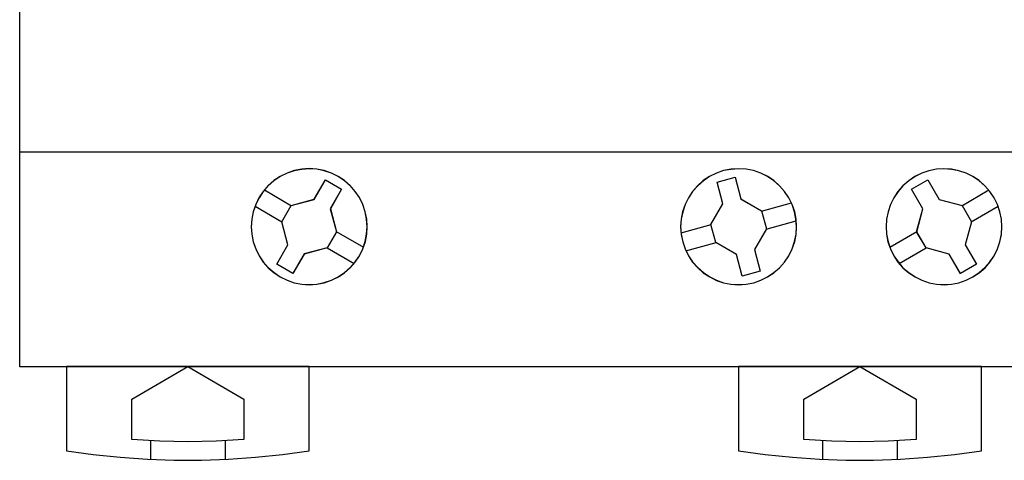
# Model space of a CAD drawing. Header units: millimetres. Extents: x -1290 to 1795, y -4192 to -1311.
# Tile 779 of 1056: x 1437.81 to 1448.35, y -2545.57 to -2540.86. Entities that reach past the tile are written whole.
import ezdxf

# ---------------------------------------------------------------- set-up
doc = ezdxf.new("R2010")
doc.units = ezdxf.units.MM
doc.layers.add('45', color=7, linetype='Continuous')
doc.layers.add('Aparatura', color=7, linetype='Continuous', lineweight=13)

# ---------------------------------------------------------------- blocks, each defined once
blk = doc.blocks.new('*U322')
at = {"layer": '45', "color": 7}
for points in [[(153.640272, -83.671744), (171.62861, -83.671744), (171.62861, -83.671744), (171.62861, -166.638872), (171.62861, -166.638872), (153.640272, -166.638872), (153.640272, -166.638872), (135.646092, -166.638872), (135.646092, -166.638872), (117.657754, -166.638872), (117.657754, -166.638872), (117.657754, -83.671744), (117.657754, -83.671744), (135.646092, -83.671744), (135.646092, -83.671744), (153.640272, -83.671744), (153.640272, -83.671744)], [(153.637885, -83.67713), (171.623239, -83.67713), (171.623239, -166.633485), (153.637885, -166.633485), (135.646689, -166.633485), (117.661335, -166.633485), (117.661335, -83.67713), (135.646689, -83.67713), (153.637885, -83.67713)], [(135.845475, -160.696467), (136.021017, -160.327749), (136.155599, -159.941473), (136.231667, -159.543491), (136.260924, -159.139657), (136.231667, -158.729971), (136.143896, -158.337842), (136.021017, -157.951566), (135.845475, -157.582848), (135.617271, -157.249246), (135.348106, -156.944907), (135.043833, -156.675684), (134.704452, -156.44743), (134.341666, -156.27185), (133.955473, -156.143092), (133.557578, -156.061154), (133.153832, -156.031891), (132.750085, -156.067007), (132.346339, -156.143092), (131.971849, -156.27185), (131.597359, -156.453283), (131.26383, -156.675684), (130.959557, -156.944907), (130.690393, -157.249246), (130.462188, -157.5887), (130.286646, -157.951566), (130.157915, -158.337842), (130.075996, -158.735823), (130.046739, -159.139657), (130.081847, -159.549344), (130.152064, -159.947325), (130.286646, -160.333601), (130.46804, -160.696467), (130.690393, -161.030069), (130.959557, -161.334408), (131.269681, -161.60363), (131.597359, -161.826032), (131.965998, -162.007464), (132.35219, -162.142076), (132.750085, -162.21816), (133.153832, -162.247424), (133.557578, -162.224013), (133.949622, -162.136223), (134.341666, -162.007464), (134.710304, -161.831884), (135.043833, -161.60363), (135.348106, -161.334408), (135.617271, -161.030069), (135.845475, -160.696467)], [(135.840703, -160.693769), (136.015992, -160.32569), (136.15038, -159.940083), (136.226339, -159.542791), (136.255553, -159.139657), (136.226339, -158.730681), (136.138694, -158.339231), (136.015992, -157.953625), (135.840703, -157.585546), (135.612827, -157.252522), (135.34405, -156.948711), (135.040216, -156.679955), (134.701323, -156.452096), (134.339059, -156.276821), (133.953423, -156.148285), (133.556101, -156.06649), (133.152936, -156.037277), (132.749772, -156.072332), (132.346607, -156.148285), (131.972657, -156.276821), (131.598706, -156.457939), (131.265657, -156.679955), (130.961823, -156.948711), (130.693046, -157.252522), (130.46517, -157.591388), (130.289881, -157.953625), (130.161336, -158.339231), (130.079534, -158.736523), (130.050319, -159.139657), (130.085377, -159.548634), (130.155493, -159.945926), (130.289881, -160.331532), (130.471013, -160.693769), (130.693046, -161.026793), (130.961823, -161.330604), (131.2715, -161.59936), (131.598706, -161.821376), (131.966814, -162.002494), (132.35245, -162.136872), (132.749772, -162.212825), (133.152936, -162.242038), (133.556101, -162.218667), (133.94758, -162.13103), (134.339059, -162.002494), (134.707166, -161.827218), (135.040216, -161.59936), (135.34405, -161.330604), (135.612827, -161.026793), (135.840703, -160.693769)], [(159.133012, -158.338678), (158.998458, -157.952485), (158.817103, -157.589697), (158.594797, -157.250315), (158.325689, -156.946042), (158.01563, -156.676877), (157.688021, -156.454523), (157.319461, -156.27898), (156.93335, -156.138546), (156.535539, -156.062478), (156.131877, -156.039072), (155.728216, -156.068329), (155.330405, -156.138546), (154.944294, -156.273129), (154.575734, -156.454523), (154.242274, -156.676877), (153.938066, -156.946042), (153.668958, -157.256167), (153.446652, -157.595549), (153.265297, -157.952485), (153.136593, -158.338678), (153.054691, -158.736575), (153.02544, -159.140322), (153.054691, -159.549921), (153.142443, -159.947818), (153.265297, -160.32816), (153.440802, -160.696799), (153.668958, -161.030329), (153.943916, -161.334603), (154.242274, -161.603768), (154.587434, -161.831973), (154.944294, -162.013367), (155.330405, -162.142098), (155.722366, -162.218167), (156.131877, -162.247424), (156.535539, -162.218167), (156.9392, -162.142098), (157.319461, -162.007516), (157.682171, -161.831973), (158.021481, -161.603768), (158.325689, -161.340454), (158.594797, -161.036181), (158.822953, -160.696799), (158.998458, -160.32816), (159.133012, -159.941966), (159.209064, -159.549921), (159.232465, -159.140322), (159.203214, -158.736575), (159.133012, -158.338678)], [(159.129546, -158.338944), (158.995147, -157.953309), (158.814001, -157.591046), (158.591952, -157.252155), (158.323155, -156.948321), (158.013454, -156.679545), (157.686222, -156.457513), (157.318087, -156.282224), (156.932422, -156.141993), (156.53507, -156.066035), (156.131874, -156.042663), (155.728678, -156.071878), (155.331326, -156.141993), (154.945661, -156.276381), (154.577526, -156.457513), (154.244451, -156.679545), (153.940594, -156.948321), (153.671796, -157.257998), (153.449747, -157.596889), (153.268601, -157.953309), (153.140046, -158.338944), (153.058238, -158.736265), (153.029021, -159.139429), (153.058238, -159.548436), (153.145889, -159.945757), (153.268601, -160.325549), (153.443903, -160.693655), (153.671796, -161.026703), (153.946437, -161.330537), (154.244451, -161.599313), (154.589213, -161.827188), (154.945661, -162.008319), (155.331326, -162.136864), (155.722835, -162.212823), (156.131874, -162.242038), (156.53507, -162.212823), (156.938265, -162.136864), (157.318087, -162.002476), (157.680379, -161.827188), (158.019297, -161.599313), (158.323155, -161.33638), (158.591952, -161.032546), (158.819845, -160.693655), (158.995147, -160.325549), (159.129546, -159.939914), (159.20551, -159.548436), (159.228884, -159.139429), (159.199667, -158.736265), (159.129546, -158.338944)], [(154.977516, -156.750908), (155.944711, -156.493298), (155.944711, -156.493298), (156.255385, -157.658399), (156.255385, -157.658399), (157.363262, -158.296569), (157.363262, -158.296569), (157.62118, -159.262608), (157.62118, -159.262608), (156.982246, -160.36916), (156.982246, -160.36916), (157.292921, -161.528406), (157.292921, -161.528406), (156.325726, -161.786016), (156.325726, -161.786016), (156.015052, -160.626771), (156.015052, -160.626771), (154.913037, -159.9886), (154.913037, -159.9886), (154.649256, -159.022562), (154.649256, -159.022562), (155.288191, -157.921864), (155.288191, -157.921864), (154.977516, -156.750908), (154.977516, -156.750908)], [(169.809609, -157.595549), (169.581435, -157.256167), (169.312307, -156.946042), (169.008074, -156.676877), (168.674589, -156.454523), (168.306, -156.27898), (167.92571, -156.144398), (167.527869, -156.068329), (167.118325, -156.039072), (166.714633, -156.062478), (166.316791, -156.144398), (165.93065, -156.27898), (165.567912, -156.448671), (165.234427, -156.682728), (164.924344, -156.946042), (164.661066, -157.250315), (164.432892, -157.589697), (164.251523, -157.958336), (164.12866, -158.338678), (164.046752, -158.736575), (164.023349, -159.140322), (164.040901, -159.54407), (164.12281, -159.947818), (164.257374, -160.32816), (164.438743, -160.696799), (164.661066, -161.030329), (164.924344, -161.340454), (165.234427, -161.603768), (165.573763, -161.826122), (165.936501, -162.007516), (166.322642, -162.142098), (166.714633, -162.224018), (167.124176, -162.247424), (167.527869, -162.218167), (167.91986, -162.142098), (168.306, -162.007516), (168.674589, -161.831973), (169.008074, -161.603768), (169.318157, -161.334603), (169.581435, -161.030329), (169.809609, -160.696799), (169.990978, -160.334011), (170.119692, -159.947818), (170.19575, -159.549921), (170.225003, -159.140322), (170.19575, -158.736575), (170.119692, -158.338678), (169.985127, -157.952485), (169.809609, -157.595549)], [(169.806628, -157.596889), (169.578783, -157.257998), (169.310043, -156.948321), (169.00625, -156.679545), (168.673247, -156.457513), (168.30519, -156.282224), (167.925449, -156.147836), (167.528181, -156.071878), (167.119229, -156.042663), (166.716119, -156.066035), (166.318851, -156.147836), (165.933268, -156.282224), (165.571053, -156.45167), (165.23805, -156.685388), (164.928415, -156.948321), (164.665517, -157.252155), (164.437672, -157.591046), (164.256565, -157.959152), (164.133879, -158.338944), (164.052089, -158.736265), (164.02872, -159.139429), (164.046247, -159.542593), (164.128037, -159.945757), (164.262407, -160.325549), (164.443514, -160.693655), (164.665517, -161.026703), (164.928415, -161.33638), (165.23805, -161.599313), (165.576896, -161.821345), (165.93911, -162.002476), (166.324694, -162.136864), (166.716119, -162.218666), (167.125071, -162.242038), (167.528181, -162.212823), (167.919606, -162.136864), (168.30519, -162.002476), (168.673247, -161.827188), (169.00625, -161.599313), (169.315885, -161.330537), (169.578783, -161.026703), (169.806628, -160.693655), (169.987735, -160.331391), (170.116263, -159.945757), (170.192211, -159.548436), (170.221422, -159.139429), (170.192211, -158.736265), (170.116263, -158.338944), (169.981893, -157.953309), (169.806628, -157.596889)], [(134.020467, -156.62795), (134.887752, -157.131329), (134.887752, -157.131329), (134.284168, -158.179061), (134.284168, -158.179061), (134.612331, -159.408243), (134.612331, -159.408243), (134.114227, -160.274523), (134.114227, -160.274523), (132.883619, -160.602305), (132.883619, -160.602305), (132.280035, -161.644183), (132.280035, -161.644183), (131.41275, -161.146657), (131.41275, -161.146657), (132.010474, -160.104779), (132.010474, -160.104779), (131.682311, -158.875597), (131.682311, -158.875597), (132.186275, -158.003463), (132.186275, -158.003463), (133.416883, -157.675681), (133.416883, -157.675681), (134.020467, -156.62795), (134.020467, -156.62795)], [(134.017777, -156.633336), (134.882381, -157.135815), (134.280663, -158.181671), (134.607811, -159.408653), (134.111247, -160.273384), (132.884443, -160.600579), (132.282725, -161.640592), (131.418121, -161.143957), (132.013997, -160.103943), (131.686849, -158.876961), (132.189255, -158.006388), (133.416058, -157.679192), (134.017777, -156.633336)], [(154.980108, -156.75577), (155.944389, -156.498684), (156.254128, -157.661414), (157.358668, -158.298285), (157.61581, -159.262357), (156.9788, -160.366658), (157.288538, -161.523544), (156.324257, -161.78063), (156.014519, -160.623744), (154.915823, -159.986872), (154.652837, -159.0228), (155.289847, -157.924342), (154.980108, -156.75577)], [(165.383989, -157.13104), (166.251153, -156.633336), (166.251153, -156.633336), (166.860511, -157.681442), (166.860511, -157.681442), (168.090946, -158.009342), (168.090946, -158.009342), (168.58898, -158.875932), (168.58898, -158.875932), (168.260864, -160.105554), (168.260864, -160.105554), (168.864363, -161.147805), (168.864363, -161.147805), (167.997199, -161.651364), (167.997199, -161.651364), (167.3937, -160.609114), (167.3937, -160.609114), (166.163265, -160.275359), (166.163265, -160.275359), (165.659372, -159.408768), (165.659372, -159.408768), (165.987488, -158.179147), (165.987488, -158.179147), (165.383989, -157.13104), (165.383989, -157.13104)], [(165.38936, -157.135358), (166.254294, -156.638722), (166.862085, -157.684579), (168.089355, -158.011774), (168.586107, -158.876504), (168.258835, -160.103486), (168.860782, -161.1435), (167.995849, -161.645978), (167.393902, -160.605965), (166.166631, -160.272927), (165.664035, -159.408196), (165.991307, -158.181214), (165.38936, -157.135358)], [(120.157035, -166.628099), (120.157035, -171.141374), (120.157035, -171.141374), (121.595178, -171.334549), (123.039167, -171.480894), (124.489002, -171.580408), (125.932991, -171.638946), (127.388673, -171.638946), (128.832662, -171.580408), (130.276651, -171.480894), (131.726486, -171.334549), (133.152936, -171.141374), (133.152936, -171.141374), (133.152936, -166.628099), (120.157035, -166.628099)], [(123.655312, -168.373534), (126.657671, -166.628099), (126.657671, -166.628099), (129.660031, -168.373534), (129.660031, -168.373534), (129.660031, -170.534827), (129.660031, -170.534827), (128.16763, -170.616827), (126.657671, -170.646113), (125.153565, -170.616827), (123.655312, -170.534827), (123.655312, -170.534827), (123.655312, -168.373534), (123.655312, -168.373534)], [(156.131638, -166.628099), (156.131638, -171.141374), (156.131638, -171.141374), (157.558089, -171.334549), (159.007924, -171.480894), (160.451913, -171.580408), (161.895902, -171.638946), (163.351583, -171.638946), (164.795572, -171.580408), (166.245407, -171.480894), (167.689396, -171.334549), (169.127539, -171.141374), (169.127539, -171.141374), (169.127539, -166.628099), (156.131638, -166.628099)], [(159.624544, -168.373534), (162.626903, -166.628099), (162.626903, -166.628099), (165.629262, -168.373534), (165.629262, -168.373534), (165.629262, -170.534827), (165.629262, -170.534827), (164.131009, -170.616827), (162.626903, -170.646113), (161.12865, -170.616827), (159.624544, -170.534827), (159.624544, -170.534827), (159.624544, -168.373534), (159.624544, -168.373534)]]:
    blk.add_lwpolyline(points, close=True, dxfattribs=at)
at = {"layer": '45', "color": 251}
blk.add_lwpolyline([(117.657754, -155.132416), (171.62861, -155.132416)], dxfattribs=at)
at = {"layer": '45', "color": 7}
for points in [[(130.752123, -157.17733), (132.195118, -158.017558)], [(168.081995, -158.017558), (169.524989, -157.17733)], [(130.250835, -158.042693), (131.692039, -158.882921)], [(157.352633, -158.304815), (158.958546, -157.866748)], [(168.579703, -158.882921), (170.020907, -158.048079)], [(153.048714, -159.461027), (154.659998, -159.017573)], [(157.610439, -159.267128), (159.216352, -158.830856)], [(134.601302, -159.403575), (136.049667, -160.243803)], [(164.222074, -160.243803), (165.67044, -159.403575)], [(153.304729, -160.425134), (154.923175, -159.981681)], [(134.105384, -160.267143), (135.55375, -161.107371)], [(164.723363, -161.112757), (166.171728, -160.267143)], [(124.654308, -170.586866), (124.654308, -171.592267)], [(128.650293, -170.586866), (128.650293, -171.592267)], [(160.62354, -170.586866), (160.62354, -171.592267)], [(164.619524, -170.586866), (164.619524, -171.592267)]]:
    blk.add_lwpolyline(points, dxfattribs=at)

msp = doc.modelspace()

# ---------------------------------------------------------------- block references
at = {"layer": 'Aparatura', "color": 7, "lineweight": 13, "xscale": 0.2, "yscale": 0.2, "zscale": 0.2}
msp.add_blockref('*U322', (1414.278, -2511.242), dxfattribs=at)

doc.saveas('drawing.dxf')
